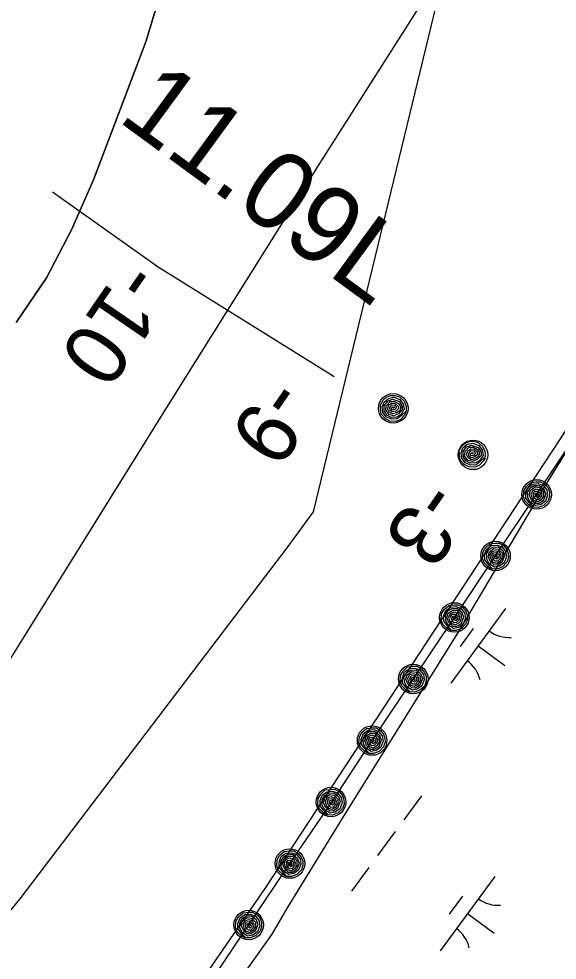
# Model space of a CAD drawing. Extents: x 3905714 to 3926767, y 183354 to 205755.
# Drawn here: x 3917054 to 3917345, y 191470 to 191979 of the extents above; entities that cross this region are included whole.
import ezdxf

# ---------------------------------------------------------------- set-up
doc = ezdxf.new("R2010")
doc.units = 0
for name, color, linetype in [('V-LEVE-TOET', 7, 'Continuous'), ('V-RIVR-EDGE', 7, 'Continuous'), ('V-RIVR-RANG', 7, 'Continuous'), ('V-RRAP-FSHR', 7, 'Continuous'), ('V-STRM-FMON', 7, 'Continuous'), ('V-TOPO-DPTH', 7, 'Continuous'), ('V-TOPO-MINR', 7, 'Continuous'), ('V-TOPO-SHOR', 7, 'Continuous'), ('V-WETL-SWMP', 7, 'Continuous')]:
    doc.layers.add(name, color=color, linetype=linetype)

msp = doc.modelspace()

# ---------------------------------------------------------------- linework, layer by layer
at = {"layer": 'V-LEVE-TOET'}
msp.add_lwpolyline([(3917224.7, 191785.31), (3917129.54, 191844.7), (3917072.44, 191885.13)], dxfattribs=at)
at = {"layer": 'V-RIVR-EDGE'}
msp.add_lwpolyline([(3917620.57, 192168.81), (3917187.32, 191508.71), (3917014.39, 191257.68)], dxfattribs=at)
at = {"layer": 'V-RRAP-FSHR'}
for points in [[(3917284.62, 192007.36), (3917216.38, 191900.16), (3917136.76, 191773.1), (3917049.68, 191632.93), (3916990.53, 191517.4), (3916950.2, 191443.68), (3916837.06, 191198.29), (3916795.1, 191108.3), (3916723.34, 190936.98), (3916670.05, 190831.68), (3916645.29, 190764.95), (3916582.84, 190657.54), (3916484.44, 190490), (3916422.47, 190388.28), (3916393.52, 190343.34), (3916344.2, 190267.77)], [(3917043.93, 191290.26), (3917066.94, 191322.99), (3917089.31, 191356.14), (3917111.62, 191389.34), (3917133.93, 191422.55), (3917156.23, 191455.75), (3917178.54, 191488.95), (3917200.82, 191522.17), (3917223.43, 191555.43), (3917245.27, 191588.69), (3917267.49, 191621.95), (3917289.71, 191655.21), (3917311.94, 191688.47), (3917334.16, 191721.72), (3917356.37, 191754.99), (3917378.57, 191788.26), (3917400.78, 191821.54), (3917422.98, 191854.8), (3917444.62, 191888.45), (3917466.21, 191922.12), (3917487.8, 191955.79), (3917509.39, 191989.46)], [(3917263.72, 191766.36), (3917262.69, 191764.55), (3917260.46, 191762.17), (3917258.06, 191761.2), (3917254.85, 191761.36), (3917252.43, 191762.67), (3917250.17, 191765.11), (3917249.8, 191767.99), (3917249.73, 191770.26), (3917251.15, 191772.73), (3917253.05, 191774.39), (3917255.27, 191775.18), (3917257.49, 191775.32), (3917259.98, 191774.55), (3917262.53, 191772.18), (3917263.68, 191769.21), (3917263.62, 191766.81), (3917261.08, 191764.38), (3917258.75, 191762.54), (3917255.96, 191762.42), (3917252.94, 191763.57), (3917251.1, 191766.07), (3917250.77, 191769.07), (3917251.71, 191771.7), (3917254.05, 191773.71), (3917256.98, 191774.26), (3917260.2, 191773.05), (3917262.07, 191770.56), (3917262.64, 191767.82), (3917260.89, 191764.95), (3917258.47, 191763.62), (3917255.63, 191763.43), (3917253.18, 191764.7), (3917251.82, 191766.97), (3917251.75, 191769.72), (3917253.67, 191772.21), (3917256.33, 191773.21), (3917260, 191771.93), (3917261.51, 191769.53), (3917261.5, 191767.62), (3917259.43, 191765.37), (3917256.77, 191764.27), (3917254.42, 191764.95), (3917252.62, 191767.39), (3917252.92, 191769.74), (3917255.01, 191772.02), (3917257.42, 191772.03), (3917259.54, 191770.84), (3917260.69, 191769.01), (3917260.17, 191767.02), (3917258.5, 191765.93), (3917256.3, 191765.27), (3917254.49, 191766.29), (3917253.64, 191768.06), (3917254.29, 191770.14), (3917255.95, 191771.1), (3917257.71, 191770.97), (3917259.38, 191769.51), (3917259.54, 191768.19), (3917258.05, 191766.85), (3917256.18, 191766.39), (3917254.96, 191767.14), (3917254.81, 191768.69), (3917255.9, 191770.22), (3917257.53, 191770.04), (3917258.42, 191769.05), (3917257.63, 191767.61), (3917256, 191767.4), (3917255.73, 191768.55), (3917256.67, 191769.2), (3917257.47, 191768.93), (3917256.69, 191768.25)], [(3917306.37, 191741.59), (3917305.35, 191739.78), (3917303.11, 191737.4), (3917300.71, 191736.43), (3917297.51, 191736.59), (3917295.08, 191737.9), (3917292.82, 191740.34), (3917292.45, 191743.22), (3917292.39, 191745.49), (3917293.8, 191747.96), (3917295.71, 191749.62), (3917297.93, 191750.41), (3917300.14, 191750.55), (3917302.63, 191749.78), (3917305.18, 191747.41), (3917306.33, 191744.44), (3917306.28, 191742.04), (3917303.73, 191739.61), (3917301.4, 191737.77), (3917298.61, 191737.65), (3917295.59, 191738.8), (3917293.76, 191741.3), (3917293.43, 191744.3), (3917294.36, 191746.93), (3917296.7, 191748.94), (3917299.63, 191749.49), (3917302.85, 191748.28), (3917304.73, 191745.79), (3917305.29, 191743.05), (3917303.55, 191740.18), (3917301.12, 191738.85), (3917298.29, 191738.66), (3917295.83, 191739.93), (3917294.47, 191742.2), (3917294.41, 191744.95), (3917296.32, 191747.44), (3917298.99, 191748.44), (3917302.65, 191747.16), (3917304.17, 191744.76), (3917304.15, 191742.85), (3917302.08, 191740.6), (3917299.42, 191739.5), (3917297.07, 191740.17), (3917295.27, 191742.62), (3917295.57, 191744.97), (3917297.66, 191747.24), (3917300.07, 191747.26), (3917302.19, 191746.07), (3917303.35, 191744.24), (3917302.82, 191742.24), (3917301.15, 191741.16), (3917298.95, 191740.5), (3917297.14, 191741.52), (3917296.29, 191743.29), (3917296.94, 191745.38), (3917298.6, 191746.33), (3917300.36, 191746.2), (3917302.03, 191744.74), (3917302.19, 191743.42), (3917300.7, 191742.08), (3917298.83, 191741.61), (3917297.61, 191742.37), (3917297.47, 191743.92), (3917298.55, 191745.45), (3917300.18, 191745.27), (3917301.07, 191744.28), (3917300.28, 191742.84), (3917298.66, 191742.63), (3917298.39, 191743.78), (3917299.32, 191744.43), (3917300.12, 191744.16), (3917299.34, 191743.48)], [(3917332.12, 191714.69), (3917330.33, 191715.75), (3917327.98, 191718.02), (3917327.06, 191720.43), (3917327.26, 191723.64), (3917328.62, 191726.04), (3917331.08, 191728.26), (3917333.97, 191728.58), (3917336.25, 191728.61), (3917338.69, 191727.16), (3917340.32, 191725.23), (3917341.08, 191723), (3917341.18, 191720.78), (3917340.37, 191718.3), (3917337.96, 191715.79), (3917334.97, 191714.69), (3917332.57, 191714.78), (3917330.18, 191717.36), (3917328.38, 191719.73), (3917328.31, 191722.52), (3917329.5, 191725.52), (3917332.03, 191727.31), (3917335.04, 191727.59), (3917337.66, 191726.62), (3917339.63, 191724.25), (3917340.13, 191721.31), (3917338.87, 191718.11), (3917336.35, 191716.27), (3917333.6, 191715.75), (3917330.75, 191717.54), (3917329.47, 191719.98), (3917329.32, 191722.83), (3917330.63, 191725.26), (3917332.92, 191726.58), (3917335.68, 191726.6), (3917338.14, 191724.65), (3917339.09, 191721.97), (3917337.75, 191718.32), (3917335.32, 191716.85), (3917333.42, 191716.89), (3917331.2, 191719), (3917330.14, 191721.68), (3917330.85, 191724.02), (3917333.33, 191725.78), (3917335.68, 191725.44), (3917337.92, 191723.32), (3917337.89, 191720.9), (3917336.66, 191718.8), (3917334.82, 191717.68), (3917332.83, 191718.23), (3917331.78, 191719.92), (3917331.15, 191722.13), (3917332.2, 191723.93), (3917333.98, 191724.74), (3917336.06, 191724.06), (3917336.98, 191722.39), (3917336.83, 191720.63), (3917335.34, 191718.98), (3917334.02, 191718.85), (3917332.7, 191720.36), (3917332.27, 191722.23), (3917333.04, 191723.44), (3917334.6, 191723.56), (3917336.1, 191722.45), (3917335.9, 191720.83), (3917334.89, 191719.95), (3917333.47, 191720.76), (3917333.29, 191722.39), (3917334.44, 191722.64), (3917335.07, 191721.69), (3917334.79, 191720.9), (3917334.12, 191721.69)], [(3917309.9, 191681.43), (3917308.11, 191682.49), (3917305.76, 191684.77), (3917304.83, 191687.18), (3917305.04, 191690.38), (3917306.4, 191692.78), (3917308.87, 191695), (3917311.76, 191695.32), (3917314.03, 191695.35), (3917316.47, 191693.9), (3917318.1, 191691.97), (3917318.86, 191689.73), (3917318.96, 191687.52), (3917318.15, 191685.04), (3917315.73, 191682.53), (3917312.75, 191681.43), (3917310.35, 191681.52), (3917307.95, 191684.11), (3917306.16, 191686.47), (3917306.08, 191689.26), (3917307.28, 191692.26), (3917309.81, 191694.05), (3917312.82, 191694.33), (3917315.44, 191693.36), (3917317.41, 191690.99), (3917317.91, 191688.05), (3917316.65, 191684.84), (3917314.12, 191683.01), (3917311.38, 191682.49), (3917308.53, 191684.28), (3917307.24, 191686.73), (3917307.1, 191689.57), (3917308.41, 191692), (3917310.7, 191693.32), (3917313.46, 191693.34), (3917315.91, 191691.38), (3917316.87, 191688.71), (3917315.53, 191685.06), (3917313.1, 191683.59), (3917311.19, 191683.63), (3917308.98, 191685.74), (3917307.92, 191688.42), (3917308.63, 191690.76), (3917311.11, 191692.52), (3917313.46, 191692.18), (3917315.69, 191690.05), (3917315.67, 191687.64), (3917314.44, 191685.54), (3917312.6, 191684.42), (3917310.61, 191684.97), (3917309.56, 191686.66), (3917308.93, 191688.88), (3917309.98, 191690.67), (3917311.76, 191691.49), (3917313.84, 191690.8), (3917314.76, 191689.13), (3917314.6, 191687.37), (3917313.12, 191685.72), (3917311.79, 191685.59), (3917310.48, 191687.1), (3917310.04, 191688.97), (3917310.82, 191690.18), (3917312.38, 191690.3), (3917313.88, 191689.19), (3917313.68, 191687.56), (3917312.67, 191686.69), (3917311.24, 191687.5), (3917311.07, 191689.13), (3917312.22, 191689.38), (3917312.85, 191688.43), (3917312.57, 191687.64), (3917311.9, 191688.43)], [(3917287.68, 191648.18), (3917285.88, 191649.23), (3917283.53, 191651.51), (3917282.61, 191653.92), (3917282.82, 191657.12), (3917284.17, 191659.52), (3917286.64, 191661.74), (3917289.53, 191662.07), (3917291.81, 191662.1), (3917294.25, 191660.64), (3917295.87, 191658.71), (3917296.64, 191656.48), (3917296.74, 191654.26), (3917295.92, 191651.78), (3917293.51, 191649.27), (3917290.52, 191648.17), (3917288.12, 191648.26), (3917285.73, 191650.85), (3917283.93, 191653.21), (3917283.86, 191656), (3917285.06, 191659), (3917287.59, 191660.79), (3917290.59, 191661.08), (3917293.21, 191660.1), (3917295.18, 191657.73), (3917295.68, 191654.79), (3917294.42, 191651.58), (3917291.9, 191649.75), (3917289.15, 191649.23), (3917286.31, 191651.02), (3917285.02, 191653.47), (3917284.88, 191656.31), (3917286.19, 191658.74), (3917288.48, 191660.06), (3917291.23, 191660.08), (3917293.69, 191658.13), (3917294.65, 191655.45), (3917293.3, 191651.8), (3917290.88, 191650.33), (3917288.97, 191650.37), (3917286.75, 191652.49), (3917285.7, 191655.16), (3917286.41, 191657.5), (3917288.89, 191659.26), (3917291.23, 191658.92), (3917293.47, 191656.8), (3917293.44, 191654.39), (3917292.22, 191652.29), (3917290.37, 191651.16), (3917288.39, 191651.71), (3917287.33, 191653.4), (3917286.7, 191655.62), (3917287.76, 191657.41), (3917289.54, 191658.23), (3917291.61, 191657.54), (3917292.54, 191655.87), (3917292.38, 191654.11), (3917290.89, 191652.46), (3917289.57, 191652.33), (3917288.26, 191653.84), (3917287.82, 191655.71), (3917288.59, 191656.92), (3917290.15, 191657.04), (3917291.66, 191655.93), (3917291.46, 191654.31), (3917290.45, 191653.43), (3917289.02, 191654.24), (3917288.84, 191655.88), (3917290, 191656.12), (3917290.63, 191655.18), (3917290.34, 191654.38), (3917289.68, 191655.18)], [(3917265.45, 191614.92), (3917263.66, 191615.97), (3917261.31, 191618.25), (3917260.39, 191620.66), (3917260.59, 191623.86), (3917261.95, 191626.27), (3917264.42, 191628.49), (3917267.31, 191628.81), (3917269.58, 191628.84), (3917272.02, 191627.38), (3917273.65, 191625.45), (3917274.41, 191623.22), (3917274.52, 191621), (3917273.7, 191618.52), (3917271.29, 191616.01), (3917268.3, 191614.91), (3917265.9, 191615.01), (3917263.51, 191617.59), (3917261.71, 191619.95), (3917261.64, 191622.74), (3917262.83, 191625.74), (3917265.37, 191627.54), (3917268.37, 191627.82), (3917270.99, 191626.84), (3917272.96, 191624.47), (3917273.46, 191621.53), (3917272.2, 191618.33), (3917269.67, 191616.49), (3917266.93, 191615.97), (3917264.08, 191617.77), (3917262.8, 191620.21), (3917262.65, 191623.05), (3917263.96, 191625.48), (3917266.25, 191626.8), (3917269.01, 191626.83), (3917271.47, 191624.87), (3917272.42, 191622.19), (3917271.08, 191618.55), (3917268.65, 191617.07), (3917266.75, 191617.11), (3917264.53, 191619.23), (3917263.47, 191621.91), (3917264.19, 191624.24), (3917266.67, 191626), (3917269.01, 191625.67), (3917271.25, 191623.54), (3917271.22, 191621.13), (3917269.99, 191619.03), (3917268.15, 191617.9), (3917266.16, 191618.45), (3917265.11, 191620.14), (3917264.48, 191622.36), (3917265.54, 191624.15), (3917267.31, 191624.97), (3917269.39, 191624.29), (3917270.31, 191622.61), (3917270.16, 191620.85), (3917268.67, 191619.21), (3917267.35, 191619.07), (3917266.03, 191620.58), (3917265.6, 191622.46), (3917266.37, 191623.66), (3917267.93, 191623.78), (3917269.44, 191622.67), (3917269.23, 191621.05), (3917268.23, 191620.17), (3917266.8, 191620.99), (3917266.62, 191622.62), (3917267.77, 191622.87), (3917268.41, 191621.92), (3917268.12, 191621.12), (3917267.46, 191621.92)], [(3917243.23, 191581.66), (3917241.44, 191582.71), (3917239.08, 191584.99), (3917238.16, 191587.4), (3917238.37, 191590.61), (3917239.73, 191593.01), (3917242.2, 191595.23), (3917245.08, 191595.55), (3917247.36, 191595.58), (3917249.8, 191594.12), (3917251.43, 191592.19), (3917252.19, 191589.96), (3917252.29, 191587.74), (3917251.48, 191585.26), (3917249.06, 191582.76), (3917246.08, 191581.66), (3917243.68, 191581.75), (3917241.28, 191584.33), (3917239.48, 191586.69), (3917239.42, 191589.49), (3917240.61, 191592.49), (3917243.14, 191594.28), (3917246.15, 191594.56), (3917248.77, 191593.58), (3917250.74, 191591.21), (3917251.24, 191588.27), (3917249.98, 191585.07), (3917247.45, 191583.24), (3917244.71, 191582.71), (3917241.86, 191584.51), (3917240.57, 191586.95), (3917240.43, 191589.79), (3917241.74, 191592.23), (3917244.03, 191593.55), (3917246.79, 191593.57), (3917249.24, 191591.61), (3917250.2, 191588.93), (3917248.86, 191585.29), (3917246.43, 191583.81), (3917244.52, 191583.86), (3917242.31, 191585.97), (3917241.25, 191588.65), (3917241.96, 191590.98), (3917244.44, 191592.74), (3917246.79, 191592.41), (3917249.02, 191590.28), (3917249, 191587.87), (3917247.77, 191585.77), (3917245.93, 191584.64), (3917243.94, 191585.2), (3917242.89, 191586.89), (3917242.25, 191589.1), (3917243.31, 191590.89), (3917245.09, 191591.71), (3917247.17, 191591.03), (3917248.09, 191589.35), (3917247.93, 191587.59), (3917246.45, 191585.95), (3917245.12, 191585.81), (3917243.81, 191587.32), (3917243.38, 191589.2), (3917244.15, 191590.4), (3917245.71, 191590.52), (3917247.21, 191589.41), (3917247.01, 191587.79), (3917246, 191586.91), (3917244.57, 191587.73), (3917244.4, 191589.36), (3917245.55, 191589.61), (3917246.18, 191588.66), (3917245.9, 191587.86), (3917245.23, 191588.66)], [(3917221, 191548.4), (3917219.21, 191549.46), (3917216.86, 191551.73), (3917215.94, 191554.14), (3917216.15, 191557.35), (3917217.5, 191559.75), (3917219.97, 191561.97), (3917222.86, 191562.29), (3917225.13, 191562.32), (3917227.58, 191560.86), (3917229.2, 191558.93), (3917229.96, 191556.7), (3917230.07, 191554.49), (3917229.25, 191552), (3917226.84, 191549.5), (3917223.85, 191548.4), (3917221.45, 191548.49), (3917219.06, 191551.07), (3917217.26, 191553.43), (3917217.19, 191556.23), (3917218.39, 191559.23), (3917220.92, 191561.02), (3917223.92, 191561.3), (3917226.54, 191560.32), (3917228.51, 191557.95), (3917229.01, 191555.01), (3917227.75, 191551.81), (3917225.23, 191549.98), (3917222.48, 191549.45), (3917219.64, 191551.25), (3917218.35, 191553.69), (3917218.21, 191556.53), (3917219.52, 191558.97), (3917221.81, 191560.29), (3917224.56, 191560.31), (3917227.02, 191558.35), (3917227.98, 191555.67), (3917226.63, 191552.03), (3917224.21, 191550.55), (3917222.3, 191550.6), (3917220.08, 191552.71), (3917219.02, 191555.39), (3917219.74, 191557.73), (3917222.22, 191559.48), (3917224.56, 191559.15), (3917226.8, 191557.02), (3917226.77, 191554.61), (3917225.55, 191552.51), (3917223.7, 191551.38), (3917221.71, 191551.94), (3917220.66, 191553.63), (3917220.03, 191555.84), (3917221.09, 191557.64), (3917222.87, 191558.45), (3917224.94, 191557.77), (3917225.87, 191556.1), (3917225.71, 191554.33), (3917224.22, 191552.69), (3917222.9, 191552.55), (3917221.59, 191554.06), (3917221.15, 191555.94), (3917221.92, 191557.15), (3917223.48, 191557.27), (3917224.99, 191556.15), (3917224.79, 191554.53), (3917223.78, 191553.65), (3917222.35, 191554.47), (3917222.17, 191556.1), (3917223.33, 191556.35), (3917223.96, 191555.4), (3917223.67, 191554.61), (3917223.01, 191555.4)], [(3917198.78, 191515.14), (3917196.99, 191516.2), (3917194.64, 191518.47), (3917193.72, 191520.88), (3917193.92, 191524.09), (3917195.28, 191526.49), (3917197.75, 191528.71), (3917200.64, 191529.03), (3917202.91, 191529.06), (3917205.35, 191527.61), (3917206.98, 191525.67), (3917207.74, 191523.44), (3917207.84, 191521.23), (3917207.03, 191518.74), (3917204.62, 191516.24), (3917201.63, 191515.14), (3917199.23, 191515.23), (3917196.84, 191517.81), (3917195.04, 191520.18), (3917194.97, 191522.97), (3917196.16, 191525.97), (3917198.7, 191527.76), (3917201.7, 191528.04), (3917204.32, 191527.07), (3917206.29, 191524.69), (3917206.79, 191521.76), (3917205.53, 191518.55), (3917203, 191516.72), (3917200.26, 191516.2), (3917197.41, 191517.99), (3917196.13, 191520.44), (3917195.98, 191523.28), (3917197.29, 191525.71), (3917199.58, 191527.03), (3917202.34, 191527.05), (3917204.8, 191525.09), (3917205.75, 191522.41), (3917204.41, 191518.77), (3917201.98, 191517.3), (3917200.07, 191517.34), (3917197.86, 191519.45), (3917196.8, 191522.13), (3917197.52, 191524.47), (3917200, 191526.23), (3917202.34, 191525.89), (3917204.58, 191523.76), (3917204.55, 191521.35), (3917203.32, 191519.25), (3917201.48, 191518.12), (3917199.49, 191518.68), (3917198.44, 191520.37), (3917197.81, 191522.58), (3917198.86, 191524.38), (3917200.64, 191525.19), (3917202.72, 191524.51), (3917203.64, 191522.84), (3917203.49, 191521.08), (3917202, 191519.43), (3917200.68, 191519.29), (3917199.36, 191520.81), (3917198.93, 191522.68), (3917199.7, 191523.89), (3917201.26, 191524.01), (3917202.77, 191522.89), (3917202.56, 191521.27), (3917201.56, 191520.4), (3917200.13, 191521.21), (3917199.95, 191522.84), (3917201.1, 191523.09), (3917201.73, 191522.14), (3917201.45, 191521.35), (3917200.79, 191522.14)], [(3917176.48, 191481.93), (3917174.7, 191482.99), (3917172.35, 191485.27), (3917171.43, 191487.68), (3917171.65, 191490.89), (3917173.01, 191493.28), (3917175.49, 191495.5), (3917178.38, 191495.81), (3917180.65, 191495.84), (3917183.09, 191494.38), (3917184.71, 191492.44), (3917185.46, 191490.2), (3917185.56, 191487.99), (3917184.74, 191485.51), (3917182.32, 191483.01), (3917179.33, 191481.92), (3917176.93, 191482.01), (3917174.55, 191484.6), (3917172.75, 191486.97), (3917172.69, 191489.76), (3917173.89, 191492.76), (3917176.43, 191494.55), (3917179.44, 191494.82), (3917182.05, 191493.83), (3917184.02, 191491.46), (3917184.51, 191488.52), (3917183.24, 191485.32), (3917180.71, 191483.49), (3917177.97, 191482.98), (3917175.12, 191484.78), (3917173.84, 191487.23), (3917173.71, 191490.07), (3917175.02, 191492.5), (3917177.31, 191493.81), (3917180.07, 191493.83), (3917182.52, 191491.86), (3917183.47, 191489.18), (3917182.12, 191485.54), (3917179.69, 191484.07), (3917177.78, 191484.12), (3917175.58, 191486.24), (3917174.52, 191488.92), (3917175.24, 191491.25), (3917177.73, 191493.01), (3917180.07, 191492.67), (3917182.3, 191490.53), (3917182.27, 191488.12), (3917181.04, 191486.02), (3917179.19, 191484.9), (3917177.2, 191485.46), (3917176.15, 191487.15), (3917175.53, 191489.37), (3917176.59, 191491.16), (3917178.37, 191491.97), (3917180.45, 191491.29), (3917181.37, 191489.61), (3917181.2, 191487.85), (3917179.71, 191486.21), (3917178.39, 191486.07), (3917177.08, 191487.59), (3917176.65, 191489.46), (3917177.43, 191490.67), (3917178.98, 191490.79), (3917180.49, 191489.67), (3917180.28, 191488.05), (3917179.27, 191487.17), (3917177.85, 191487.99), (3917177.67, 191489.62), (3917178.83, 191489.87), (3917179.46, 191488.92), (3917179.17, 191488.12), (3917178.51, 191488.92)]]:
    msp.add_lwpolyline(points, dxfattribs=at)
for centre in [(3917256.66, 191768.29), (3917299.79, 191743.15), (3917334.16, 191721.73), (3917311.94, 191688.47), (3917289.71, 191655.21), (3917267.49, 191621.95), (3917245.27, 191588.69), (3917223.04, 191555.43), (3917200.82, 191522.17), (3917178.54, 191488.95)]:
    msp.add_circle(centre, 8, dxfattribs=at)
at = {"layer": 'V-TOPO-DPTH'}
msp.add_lwpolyline([(3917129.43, 191987.87), (3917122.94, 191966.52), (3917094.75, 191891.85), (3917082.87, 191864.86), (3917069.2, 191838.94), (3917052.85, 191814.63)], dxfattribs=at)
at = {"layer": 'V-TOPO-MINR'}
for points in [[(3915863.08, 190103.1), (3915987.74, 190260.05), (3916005.84, 190282.28), (3916024.3, 190304.19), (3916043.29, 190325.65), (3916062.64, 190346.8), (3916082.76, 190367.15), (3916103.56, 190386.75), (3916831.76, 191265.22), (3916892, 191320.86), (3916949.78, 191378.81), (3917003.9, 191440.2), (3917055.56, 191503.89), (3917199.92, 191693.52), (3917213.53, 191712.34), (3917316.29, 192136.26)], [(3917052.85, 191814.63), (3917069.2, 191838.94), (3917082.87, 191864.86), (3917094.75, 191891.85), (3917122.94, 191966.52), (3917129.43, 191987.87)]]:
    msp.add_lwpolyline(points, dxfattribs=at)
at = {"layer": 'V-TOPO-SHOR'}
msp.add_lwpolyline([(3917051.15, 191294.52), (3917055.86, 191300.49), (3917063.34, 191309.67), (3917074.55, 191323.7), (3917095.19, 191349.54), (3917131.19, 191402.2), (3917169.41, 191454.44), (3917178.42, 191465.97), (3917191.16, 191483.89), (3917199.6, 191498.2), (3917229.36, 191546.82), (3917293.04, 191649.06), (3917339.54, 191727.55), (3917392.7, 191814.09), (3917467.19, 191926.89), (3917531.43, 192020.67)], dxfattribs=at)
at = {"layer": 'V-WETL-SWMP'}
for p, q in [((3917339.54, 191727.55), (3917392.7, 191814.09)), ((3917293.04, 191649.06), (3917339.54, 191727.55)), ((3917317.3, 191660.06), (3917287.75, 191619.73)), ((3917229.36, 191546.82), (3917293.04, 191649.06)), ((3917299.85, 191649.29), (3917292.76, 191639.61)), ((3917302.53, 191639.89), (3917317.05, 191629.26)), ((3917271.89, 191558.79), (3917262.43, 191545.88)), ((3917199.6, 191498.2), (3917229.36, 191546.82)), ((3917257.7, 191539.43), (3917248.25, 191526.52)), ((3917243.52, 191520.07), (3917234.06, 191507.16)), ((3917311.53, 191515.24), (3917281.98, 191474.91)), ((3917294.08, 191504.47), (3917286.98, 191494.79)), ((3917191.16, 191483.89), (3917199.6, 191498.2)), ((3917296.75, 191495.07), (3917311.27, 191484.43)), ((3917178.42, 191465.97), (3917191.16, 191483.89))]:
    msp.add_line(p, q, dxfattribs=at)
for centre, start, end in [((3917319.05, 191662.03), 233, 274.5436), ((3917286.4, 191617.47), 13, 54.5436), ((3917313.27, 191517.21), 233, 274.5436), ((3917280.62, 191472.65), 13, 54.5436)]:
    msp.add_arc(centre, 17.62, start, end, dxfattribs=at)

# ---------------------------------------------------------------- texts
at = {"layer": 'V-RIVR-RANG'}
for s, p in [('-10', (3917111.95, 191849.76)), ('-9', (3917189.82, 191786.53)), ('-3', (3917273.3, 191731.45))]:
    msp.add_text(s, height=33.5, rotation=235.4583, dxfattribs=at).set_placement(p)
at = {"layer": 'V-STRM-FMON'}
msp.add_text('11.09L', height=42, rotation=323.8028, dxfattribs=at).set_placement((3917106.98, 191924.26))

doc.saveas('drawing.dxf')
